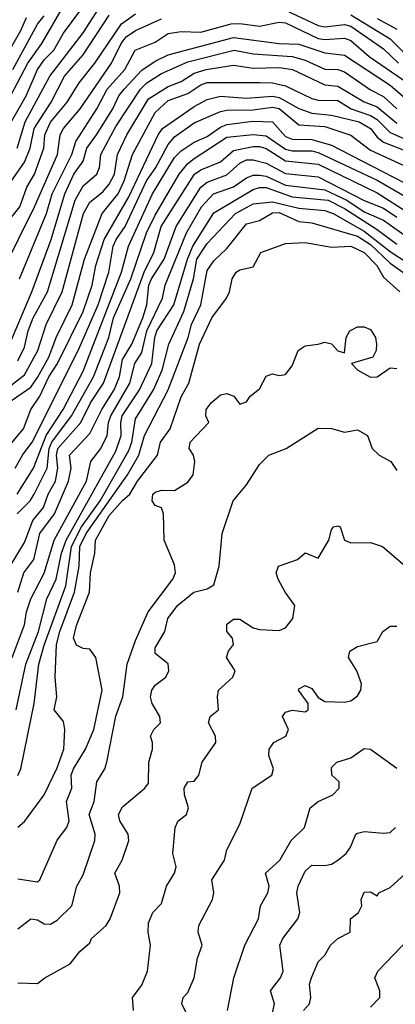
# Model space of a CAD drawing. Header units: metres. Extents: x -51132 to -49532, y -231222 to -229437.
# Tile 399 of 656: x -50444 to -50416, y -230591 to -230515. Entities that reach past the tile are written whole.
import ezdxf

# ---------------------------------------------------------------- set-up
doc = ezdxf.new("R2010")
doc.units = ezdxf.units.M
for name, color, linetype in [('CONTOUR_HALF', 8, 'Continuous'), ('CONTOUR_INDEX', 1, 'Continuous'), ('CONTOUR_INTER', 3, 'Continuous')]:
    doc.layers.add(name, color=color, linetype=linetype)

msp = doc.modelspace()

# ---------------------------------------------------------------- linework, layer by layer
at = {"layer": 'CONTOUR_HALF'}
for points, elevation in [([(-50444.623, -230525.259), (-50444.02, -230523.259), (-50442.141, -230519.759), (-50439.58, -230516.432), (-50437.875, -230513.759)], 61.5), ([(-50445.657, -230522.259), (-50443.812, -230518.759), (-50442.758, -230517.259), (-50441.08, -230514.405)], 60.5), ([(-50445.58, -230531.186), (-50444.441, -230529.759), (-50443.898, -230528.259), (-50443.302, -230527.259), (-50442.594, -230525.259), (-50442.527, -230524.259), (-50442.08, -230523.293), (-50440.799, -230521.759), (-50439.881, -230520.259), (-50438.68, -230518.759), (-50436.637, -230515.759), (-50435.58, -230514.989)], 62.5), ([(-50419.08, -230515.077), (-50416.08, -230516.91), (-50415.08, -230517.906)], 62.5), ([(-50447.791, -230522.259), (-50444.343, -230516.259), (-50443.925, -230515.259)], 59.5), ([(-50444.466, -230535.259), (-50442.393, -230530.259), (-50441.965, -230528.759), (-50440.445, -230525.759), (-50440.14, -230524.759), (-50438.543, -230522.259), (-50437.744, -230520.759), (-50436.4, -230519.259), (-50435.598, -230517.759), (-50434.08, -230517.161), (-50433.08, -230516.49), (-50432.08, -230516.335), (-50430.58, -230516.393), (-50428.257, -230515.759), (-50427.58, -230515.722), (-50426.08, -230515.937), (-50424.58, -230515.617), (-50424.08, -230515.679), (-50421.58, -230516.868), (-50421.08, -230516.961), (-50419.58, -230516.864), (-50419.08, -230517.041), (-50417.683, -230518.259), (-50415.08, -230520.043)], 63.5), ([(-50444.58, -230541.552), (-50444.08, -230540.508), (-50443.799, -230539.259), (-50443.422, -230538.259), (-50442.316, -230536.259), (-50440.192, -230529.259), (-50439.58, -230528.152), (-50438.546, -230527.259), (-50438.321, -230526.759), (-50438.221, -230525.759), (-50437.08, -230523.62), (-50435.184, -230520.759), (-50434.699, -230520.259), (-50433.58, -230519.558), (-50431.58, -230518.663), (-50428.031, -230517.759), (-50426.58, -230518.058), (-50423.58, -230518.254), (-50422.58, -230518.531), (-50421.08, -230519.228), (-50420.08, -230519.257), (-50419.58, -230519.419), (-50417.58, -230520.799), (-50416.58, -230521.309), (-50415.571, -230522.259)], 64.5), ([(-50445.329, -230544.759), (-50443.58, -230543.566), (-50443.08, -230542.811), (-50442.201, -230541.259), (-50441.655, -230539.759), (-50440.417, -230537.259), (-50439.482, -230533.759), (-50438.124, -230530.259), (-50436.915, -230528.759), (-50436.452, -230527.759), (-50435.794, -230525.759), (-50434.08, -230522.54), (-50433.08, -230521.633), (-50431.58, -230521.086), (-50430.58, -230520.428), (-50430.08, -230520.25), (-50426.08, -230520.239), (-50425.08, -230520.275), (-50424.08, -230520.488), (-50422.08, -230521.474), (-50421.58, -230521.605), (-50420.08, -230521.627), (-50419.066, -230522.259), (-50417.58, -230522.766), (-50417.08, -230523.073), (-50416.08, -230524.067), (-50413.369, -230525.259)], 65.5), ([(-50444.775, -230549.759), (-50444.228, -230548.759), (-50443.484, -230547.759), (-50439.954, -230540.759), (-50438.441, -230537.259), (-50437.613, -230534.759), (-50437.275, -230532.759), (-50437.058, -230532.259), (-50436.375, -230531.259), (-50434.722, -230527.759), (-50434.012, -230526.759), (-50433.08, -230524.984), (-50432.58, -230524.395), (-50431.08, -230523.336), (-50429.08, -230522.463), (-50428.58, -230522.359), (-50426.58, -230522.337), (-50425.08, -230522.13), (-50424.58, -230522.226), (-50423.08, -230523.49), (-50421.08, -230523.604), (-50419.08, -230524.267), (-50417.58, -230525.424), (-50415.08, -230526.58)], 66.5), ([(-50444.631, -230553.259), (-50443.632, -230552.259), (-50443.326, -230551.759), (-50442.328, -230549.759), (-50442.188, -230548.259), (-50441.993, -230547.759), (-50440.48, -230545.759), (-50438.78, -230542.759), (-50437.606, -230539.759), (-50437.268, -230538.259), (-50435.935, -230535.259), (-50434.741, -230531.759), (-50434.08, -230530.393), (-50432.231, -230527.259), (-50431.58, -230526.455), (-50431.08, -230526.056), (-50428.58, -230524.437), (-50426.58, -230524.226), (-50425.58, -230524.334), (-50424.08, -230525.352), (-50423.58, -230525.463), (-50422.08, -230525.469), (-50421.58, -230525.601), (-50417.08, -230527.728), (-50413.08, -230530.033)], 67.5), ([(-50444.586, -230559.259), (-50444.118, -230557.759), (-50443.367, -230556.759), (-50442.897, -230554.759), (-50441.779, -230553.259), (-50440.695, -230550.759), (-50440.493, -230549.759), (-50440.633, -230548.759), (-50439.08, -230547.118), (-50438.162, -230545.259), (-50437.204, -230543.759), (-50436.805, -230542.759), (-50436.58, -230541.443), (-50435.854, -230540.259), (-50435.006, -230538.259), (-50434.701, -230537.259), (-50434.548, -230535.759), (-50434.356, -230535.259), (-50433.383, -230533.759), (-50432.464, -230531.259), (-50430.58, -230528.257), (-50430.08, -230527.883), (-50428.58, -230527.316), (-50427.58, -230526.427), (-50427.08, -230526.175), (-50426.58, -230526.157), (-50425.58, -230526.409), (-50424.08, -230527.215), (-50421.58, -230527.471), (-50418.08, -230529.266), (-50416.58, -230529.859), (-50415.58, -230530.549)], 68.5), ([(-50444.71, -230568.259), (-50443.965, -230564.759), (-50442.995, -230562.259), (-50442.365, -230559.759), (-50441.659, -230558.259), (-50441.241, -230556.259), (-50440.881, -230555.259), (-50437.08, -230548.445), (-50436.685, -230547.259), (-50436.709, -230546.259), (-50436.586, -230545.759), (-50435.275, -230543.759), (-50434.318, -230541.759), (-50434.093, -230539.759), (-50433.933, -230539.259), (-50432.643, -230537.259), (-50431.606, -230533.759), (-50431.188, -230532.759), (-50429.58, -230530.224), (-50426.58, -230528.437), (-50426.08, -230528.28), (-50425.58, -230528.291), (-50423.58, -230529.004), (-50420.824, -230529.259), (-50419.58, -230529.878), (-50417.08, -230531.482), (-50415.58, -230532.616)], 69.5), ([(-50444.58, -230577.231), (-50444.08, -230576.803), (-50442.578, -230574.759), (-50441.58, -230572.704), (-50441.073, -230571.259), (-50440.979, -230569.759), (-50441.08, -230569.153), (-50441.8, -230568.259), (-50441.596, -230567.259), (-50441.735, -230565.759), (-50441.628, -230563.259), (-50441.369, -230562.259), (-50440.236, -230559.259), (-50439.891, -230557.259), (-50439.847, -230555.759), (-50439.351, -230554.759), (-50436.179, -230550.259), (-50435.323, -230548.759), (-50434.89, -230547.259), (-50433.073, -230543.759), (-50431.55, -230539.759), (-50431.288, -230538.759), (-50430.567, -230537.259), (-50430.08, -230534.623), (-50429.58, -230533.893), (-50428.58, -230532.938), (-50427.08, -230531.059), (-50426.08, -230530.809), (-50425.08, -230530.222), (-50424.58, -230530.192), (-50423.08, -230530.879), (-50422.08, -230530.977), (-50418.58, -230532.003), (-50417.58, -230532.645), (-50416.08, -230534.059), (-50413.002, -230536.259)], 70.5), ([(-50444.58, -230585.023), (-50443.58, -230584.252), (-50443.08, -230584.335), (-50442.58, -230584.63), (-50442.08, -230584.664), (-50441.58, -230584.349), (-50440.455, -230583.259), (-50440.069, -230581.759), (-50439.58, -230580.87), (-50438.684, -230578.259), (-50438.657, -230577.759), (-50439.113, -230576.259), (-50438.747, -230575.259), (-50438.548, -230573.759), (-50437.921, -230572.759), (-50437.768, -230572.259), (-50437.08, -230568.729), (-50436.551, -230567.259), (-50436.217, -230564.759), (-50435.58, -230562.945), (-50434.609, -230560.759), (-50432.709, -230558.259), (-50432.515, -230557.759), (-50432.58, -230557.153), (-50433.377, -230555.259), (-50433.435, -230553.259), (-50433.58, -230552.79), (-50434.08, -230552.603), (-50434.29, -230552.259), (-50434.238, -230551.759), (-50434.08, -230551.588), (-50433.58, -230551.44), (-50432.58, -230551.465), (-50431.58, -230550.825), (-50431.149, -230550.259), (-50431.043, -230549.259), (-50431.146, -230548.759), (-50431.466, -230548.259), (-50431.402, -230547.759), (-50429.973, -230546.259), (-50430.184, -230545.759), (-50430.154, -230545.259), (-50429.794, -230544.759), (-50429.08, -230544.141), (-50428.58, -230544.056), (-50428.043, -230544.259), (-50427.58, -230544.858), (-50427.08, -230544.692), (-50426.793, -230544.259), (-50426.08, -230543.675), (-50425.58, -230542.725), (-50425.08, -230542.552), (-50424.58, -230542.668), (-50424.08, -230542.599), (-50423.58, -230541.924), (-50423.126, -230540.759), (-50422.58, -230540.386), (-50421.58, -230540.282), (-50421.08, -230540.107), (-50420.58, -230540.254), (-50420.08, -230540.768), (-50419.58, -230540.937), (-50419.439, -230539.759), (-50419.179, -230539.259), (-50418.58, -230538.95), (-50418.08, -230538.954), (-50417.58, -230539.149), (-50417.209, -230539.759), (-50417.129, -230540.259), (-50417.155, -230540.759), (-50417.402, -230541.259), (-50419.046, -230541.759), (-50418.546, -230542.259), (-50417.58, -230542.791), (-50417.075, -230542.759), (-50416.08, -230542.08), (-50415.58, -230542.143)], 71.5), ([(-50435.731, -230591.259), (-50435.797, -230590.259), (-50435.08, -230589.334), (-50434.646, -230588.259), (-50434.439, -230586.259), (-50434.616, -230585.259), (-50434.58, -230584.559), (-50434.259, -230583.759), (-50433.58, -230583.068), (-50433.204, -230581.759), (-50432.593, -230580.759), (-50432.459, -230580.259), (-50432.724, -230579.259), (-50432.536, -230577.259), (-50432.32, -230576.759), (-50431.673, -230576.259), (-50431.51, -230575.759), (-50431.823, -230574.759), (-50431.852, -230574.259), (-50431.58, -230573.763), (-50431.08, -230573.72), (-50430.724, -230573.259), (-50430.463, -230572.259), (-50429.437, -230570.759), (-50429.458, -230570.259), (-50429.983, -230569.259), (-50429.847, -230568.759), (-50429.214, -230568.259), (-50429.306, -230567.259), (-50429.232, -230566.759), (-50428.136, -230565.759), (-50427.94, -230565.259), (-50428.605, -230564.259), (-50428.446, -230563.759), (-50428.073, -230563.259), (-50428.152, -230562.759), (-50428.582, -230562.259), (-50428.58, -230561.687), (-50428.08, -230561.304), (-50427.58, -230561.318), (-50426.58, -230561.98), (-50426.08, -230562.112), (-50424.58, -230562.194), (-50424.08, -230561.98), (-50423.525, -230561.259), (-50423.368, -230560.259), (-50424.12, -230559.259), (-50424.657, -230558.259), (-50424.8, -230557.759), (-50424.63, -230557.259), (-50423.174, -230556.759), (-50422.58, -230556.233), (-50421.58, -230556.64), (-50420.778, -230555.259), (-50420.58, -230554.485), (-50420.422, -230554.259), (-50420.08, -230554.175), (-50419.908, -230554.259), (-50419.58, -230555.28), (-50419.08, -230555.475), (-50417.58, -230555.455), (-50416.676, -230555.759), (-50415.08, -230557.093)], 72.5), ([(-50428.529, -230591.259), (-50428.052, -230588.759), (-50427.201, -230586.259), (-50426.172, -230584.259), (-50426.019, -230583.259), (-50425.451, -230582.259), (-50425.338, -230581.759), (-50425.621, -230580.759), (-50424.527, -230579.759), (-50423.671, -230578.259), (-50422.647, -230577.259), (-50422.205, -230575.759), (-50421.58, -230575.269), (-50420.464, -230574.759), (-50419.981, -230574.259), (-50419.975, -230573.759), (-50420.541, -230573.259), (-50420.58, -230572.666), (-50420.168, -230572.259), (-50419.08, -230571.931), (-50418.08, -230571.221), (-50417.58, -230571.26), (-50415.58, -230572.718)], 73.5), ([(-50422.704, -230591.259), (-50422.255, -230590.759), (-50422.156, -230590.259), (-50422.26, -230589.259), (-50422.092, -230588.759), (-50421.58, -230587.538), (-50421.08, -230587.024), (-50420.655, -230586.259), (-50420.08, -230585.74), (-50419.13, -230585.259), (-50419.123, -230584.259), (-50418.506, -230583.759), (-50418.25, -230583.259), (-50418.293, -230582.759), (-50418.08, -230582.214), (-50417.58, -230582.181), (-50417.08, -230582.476), (-50416.936, -230582.259), (-50416.08, -230581.839), (-50414.08, -230580.031)], 74.5)]:
    msp.add_lwpolyline(points, dxfattribs=dict(at, elevation=elevation))
at = {"layer": 'CONTOUR_INDEX'}
for points, elevation in [([(-50444.974, -230519.259), (-50443.08, -230515.771), (-50442.58, -230515.143)], 60), ([(-50445.58, -230543.786), (-50444.08, -230542.625), (-50443.044, -230540.759), (-50442.422, -230538.759), (-50441.197, -230536.259), (-50439.566, -230530.259), (-50439.08, -230529.395), (-50438.08, -230528.599), (-50437.58, -230528.032), (-50437.194, -230527.259), (-50436.966, -230525.759), (-50436.24, -230524.259), (-50434.58, -230521.501), (-50433.08, -230520.539), (-50432.08, -230520.167), (-50431.08, -230519.53), (-50430.174, -230519.259), (-50428.08, -230518.92), (-50426.58, -230519.15), (-50424.58, -230519.102), (-50423.546, -230519.259), (-50421.08, -230520.421), (-50420.08, -230520.526), (-50418.08, -230521.724), (-50417.08, -230522.119), (-50415.58, -230523.348)], 65), ([(-50444.58, -230573.268), (-50444.345, -230572.759), (-50443.333, -230567.759), (-50442.965, -230564.759), (-50442.58, -230563.293), (-50440.916, -230558.759), (-50440.471, -230555.759), (-50439.722, -230554.259), (-50438.289, -230552.259), (-50436.08, -230548.409), (-50435.858, -230547.759), (-50435.58, -230545.978), (-50434.192, -230543.759), (-50433.528, -230542.259), (-50433.015, -230540.259), (-50431.87, -230537.759), (-50431.134, -230535.259), (-50430.885, -230533.759), (-50430.08, -230532.557), (-50427.928, -230530.259), (-50426.58, -230529.52), (-50425.08, -230529.378), (-50423.08, -230529.865), (-50421.08, -230530.05), (-50420.449, -230530.259), (-50418.08, -230531.625), (-50416.08, -230533.174), (-50413.58, -230534.821)], 70), ([(-50417.58, -230590.999), (-50416.873, -230590.259), (-50416.874, -230589.759), (-50417.263, -230588.759), (-50417.027, -230588.259), (-50414.58, -230585.703)], 75)]:
    msp.add_lwpolyline(points, dxfattribs=dict(at, elevation=elevation))
at = {"layer": 'CONTOUR_INTER'}
for points, elevation in [([(-50445.663, -230524.259), (-50443.952, -230521.259), (-50443.068, -230519.259), (-50442.58, -230518.522), (-50441.83, -230517.759), (-50441.08, -230516.477), (-50439.095, -230513.759)], 61), ([(-50445.062, -230527.759), (-50444.08, -230526.342), (-50443.633, -230525.259), (-50443.325, -230523.759), (-50442.023, -230521.759), (-50441.003, -230519.759), (-50439.58, -230518.125), (-50437.58, -230515.096)], 62), ([(-50424.08, -230514.719), (-50421.58, -230515.881), (-50421.08, -230515.997), (-50419.58, -230515.805), (-50419.08, -230515.935), (-50416.58, -230517.673), (-50415.439, -230518.759)], 63), ([(-50445.771, -230534.759), (-50443.306, -230529.759), (-50441.546, -230525.759), (-50441.33, -230524.259), (-50441.087, -230523.759), (-50439.799, -230522.259), (-50437.418, -230518.759), (-50436.676, -230517.259), (-50436.29, -230516.759), (-50435.58, -230516.262), (-50433.58, -230515.378)], 63), ([(-50417.08, -230515.345), (-50415.58, -230516.153)], 62), ([(-50445.08, -230539.948), (-50443.52, -230536.259), (-50442.043, -230532.259), (-50440.984, -230528.759), (-50440.299, -230527.259), (-50439.577, -230526.259), (-50439.293, -230525.259), (-50438.552, -230524.259), (-50437.31, -230522.259), (-50436.845, -230521.259), (-50436.441, -230520.759), (-50435.08, -230519.301), (-50434.08, -230518.613), (-50433.08, -230518.134), (-50428.08, -230516.81), (-50424.58, -230517.248), (-50423.08, -230517.315), (-50421.08, -230517.973), (-50419.58, -230518.162), (-50416.08, -230520.461), (-50414.58, -230521.758)], 64), ([(-50445.08, -230547.857), (-50444.153, -230546.759), (-50443.597, -230545.259), (-50442.901, -230544.259), (-50442.206, -230542.759), (-50441.541, -230541.759), (-50439.577, -230537.759), (-50438.893, -230535.759), (-50438.603, -230534.259), (-50437.987, -230532.259), (-50436.08, -230528.985), (-50433.844, -230524.259), (-50433.519, -230523.759), (-50431.08, -230522.087), (-50430.08, -230521.558), (-50429.08, -230521.284), (-50427.08, -230521.448), (-50425.08, -230521.291), (-50424.58, -230521.384), (-50423.08, -230522.236), (-50422.08, -230522.599), (-50420.58, -230522.735), (-50418.454, -230523.259), (-50417.584, -230523.759), (-50417.08, -230524.425), (-50416.58, -230524.807), (-50414.168, -230525.759)], 66), ([(-50444.64, -230551.759), (-50443.387, -230549.759), (-50442.423, -230547.259), (-50441.108, -230545.259), (-50439.58, -230542.339), (-50436.639, -230534.759), (-50436.114, -230532.759), (-50434.275, -230528.759), (-50432.58, -230525.973), (-50432.08, -230525.484), (-50431.08, -230524.821), (-50430.08, -230524.389), (-50429.08, -230523.651), (-50428.58, -230523.469), (-50426.58, -230523.206), (-50425.08, -230523.244), (-50424.08, -230524.369), (-50423.58, -230524.578), (-50422.08, -230524.606), (-50420.58, -230525.05), (-50415.08, -230527.862)], 67), ([(-50445.17, -230557.259), (-50444.08, -230555.454), (-50443.444, -230553.759), (-50442.613, -230552.759), (-50442.273, -230551.759), (-50441.695, -230550.759), (-50441.51, -230549.759), (-50441.612, -230548.759), (-50441.518, -230548.259), (-50439.752, -230546.259), (-50439.009, -230544.759), (-50438.031, -230543.259), (-50434.924, -230534.759), (-50434.182, -230533.259), (-50433.622, -230531.259), (-50431.047, -230527.259), (-50430.58, -230526.94), (-50429.08, -230526.314), (-50428.08, -230525.444), (-50426.58, -230525.147), (-50426.08, -230525.135), (-50425.58, -230525.284), (-50424.08, -230526.23), (-50421.58, -230526.503), (-50417.08, -230528.678), (-50414.592, -230530.259)], 68), ([(-50445.013, -230564.259), (-50444.081, -230561.759), (-50443.926, -230560.759), (-50443.596, -230559.759), (-50442.58, -230557.801), (-50441.805, -230555.259), (-50439.328, -230550.759), (-50438.994, -230549.259), (-50438.225, -230548.259), (-50437.742, -230547.259), (-50437.644, -230546.259), (-50437.47, -230545.759), (-50436.002, -230543.259), (-50435.633, -230541.759), (-50435.08, -230540.901), (-50434.712, -230539.259), (-50433.519, -230536.759), (-50433.299, -230535.759), (-50431.678, -230531.759), (-50430.511, -230529.759), (-50429.609, -230528.759), (-50428.08, -230528.229), (-50427.08, -230527.541), (-50426.58, -230527.347), (-50426.08, -230527.324), (-50425.58, -230527.423), (-50424.08, -230528.106), (-50421.08, -230528.464), (-50419.41, -230529.259), (-50418.08, -230530.143), (-50416.58, -230530.777), (-50414.58, -230532.214)], 69), ([(-50444.58, -230581.182), (-50443.08, -230581.413), (-50442.91, -230581.259), (-50441.58, -230578.219), (-50440.83, -230577.259), (-50440.646, -230576.759), (-50440.847, -230575.259), (-50440.454, -230574.259), (-50440.497, -230573.259), (-50440.323, -230572.759), (-50439.392, -230571.259), (-50438.756, -230569.759), (-50438.131, -230566.759), (-50438.603, -230564.259), (-50439.08, -230563.61), (-50439.58, -230563.547), (-50440.08, -230563.316), (-50440.316, -230562.759), (-50440.08, -230561.792), (-50439.088, -230559.259), (-50439.019, -230557.759), (-50438.684, -230556.259), (-50438.636, -230555.259), (-50437.58, -230553.373), (-50436.58, -230552.231), (-50436.004, -230551.759), (-50435.413, -230550.759), (-50433.889, -230548.759), (-50433.654, -230547.759), (-50432.925, -230546.759), (-50432.08, -230544.31), (-50431.495, -230543.259), (-50430.679, -230540.259), (-50429.742, -230538.259), (-50428.606, -230536.759), (-50428.376, -230536.259), (-50428.183, -230535.259), (-50427.876, -230534.759), (-50427.58, -230534.578), (-50426.58, -230534.348), (-50425.983, -230533.259), (-50424.08, -230532.574), (-50422.58, -230532.498), (-50420.58, -230532.836), (-50419.08, -230532.764), (-50418.067, -230533.259), (-50417.11, -230534.259), (-50416.58, -230535.137), (-50415.347, -230536.259)], 71), ([(-50444.58, -230589.153), (-50443.08, -230589.201), (-50442.529, -230588.759), (-50440.58, -230587.691), (-50439.837, -230586.759), (-50439.08, -230586.09), (-50438.933, -230585.759), (-50437.822, -230584.759), (-50437.525, -230584.259), (-50436.782, -230582.259), (-50436.81, -230581.759), (-50437.158, -230580.759), (-50436.592, -230579.759), (-50436.084, -230578.259), (-50436.148, -230577.759), (-50436.785, -230576.759), (-50436.888, -230576.259), (-50436.58, -230575.669), (-50434.85, -230574.259), (-50434.58, -230573.852), (-50434.545, -230572.259), (-50434.285, -230571.259), (-50434.272, -230570.759), (-50434.426, -230570.259), (-50434.161, -230569.759), (-50433.673, -230569.259), (-50433.71, -230568.759), (-50434.303, -230567.759), (-50434.43, -230567.259), (-50434.324, -230566.759), (-50434.08, -230566.366), (-50433.244, -230565.759), (-50433.02, -230565.259), (-50433.08, -230564.734), (-50434.08, -230563.954), (-50434.08, -230563.497), (-50433.331, -230562.259), (-50433.111, -230561.259), (-50432.364, -230560.259), (-50431.103, -230559.259), (-50430.08, -230558.994), (-50429.58, -230558.677), (-50429.172, -230557.259), (-50428.945, -230554.759), (-50428.108, -230552.259), (-50427.08, -230551.046), (-50426.08, -230549.477), (-50425.378, -230548.759), (-50424.045, -230548.259), (-50421.58, -230546.708), (-50420.58, -230546.719), (-50419.58, -230547.008), (-50418.58, -230546.813), (-50417.824, -230547.259), (-50417.468, -230548.259), (-50416.922, -230548.759), (-50416.025, -230549.259), (-50415.58, -230549.945)], 72), ([(-50431.539, -230591.759), (-50432.016, -230590.759), (-50431.938, -230590.259), (-50431.58, -230589.889), (-50431.078, -230588.759), (-50430.819, -230587.259), (-50430.472, -230586.259), (-50430.789, -230585.259), (-50430.726, -230584.759), (-50429.692, -230582.759), (-50429.588, -230582.259), (-50429.725, -230581.259), (-50428.756, -230579.759), (-50428.58, -230578.978), (-50427.58, -230576.99), (-50426.637, -230574.259), (-50425.145, -230573.259), (-50425.021, -230572.759), (-50425.377, -230571.759), (-50425.337, -230571.259), (-50424.985, -230570.759), (-50424.06, -230570.259), (-50423.874, -230569.759), (-50424.32, -230568.759), (-50424.08, -230568.438), (-50423.58, -230568.276), (-50422.58, -230568.416), (-50422.348, -230568.259), (-50422.365, -230567.759), (-50423.105, -230566.759), (-50423.08, -230566.648), (-50422.58, -230566.38), (-50422.08, -230566.62), (-50421.58, -230567.314), (-50421.08, -230567.606), (-50419.58, -230567.667), (-50419.08, -230567.56), (-50418.58, -230567.169), (-50418.338, -230566.759), (-50418.287, -230566.259), (-50418.624, -230565.259), (-50419.279, -230564.259), (-50419.18, -230563.759), (-50418.58, -230563.409), (-50417.08, -230563.022), (-50416.629, -230562.259), (-50416.08, -230561.861), (-50415.58, -230561.862)], 73), ([(-50425.08, -230591.448), (-50424.922, -230590.759), (-50425.249, -230589.759), (-50424.472, -230588.759), (-50424.265, -230588.259), (-50424.519, -230586.259), (-50424.285, -230585.759), (-50423.137, -230584.259), (-50423.008, -230583.759), (-50423.231, -230582.259), (-50423.129, -230581.759), (-50422.58, -230580.601), (-50422.08, -230580.151), (-50421.08, -230580.173), (-50420.58, -230580.057), (-50420.08, -230579.765), (-50419.455, -230579.259), (-50419.111, -230578.759), (-50418.71, -230577.759), (-50418.58, -230577.694), (-50418.08, -230577.554), (-50416.58, -230577.695), (-50416.08, -230577.631), (-50415.67, -230577.259)], 74)]:
    msp.add_lwpolyline(points, dxfattribs=dict(at, elevation=elevation))

doc.saveas('drawing.dxf')
